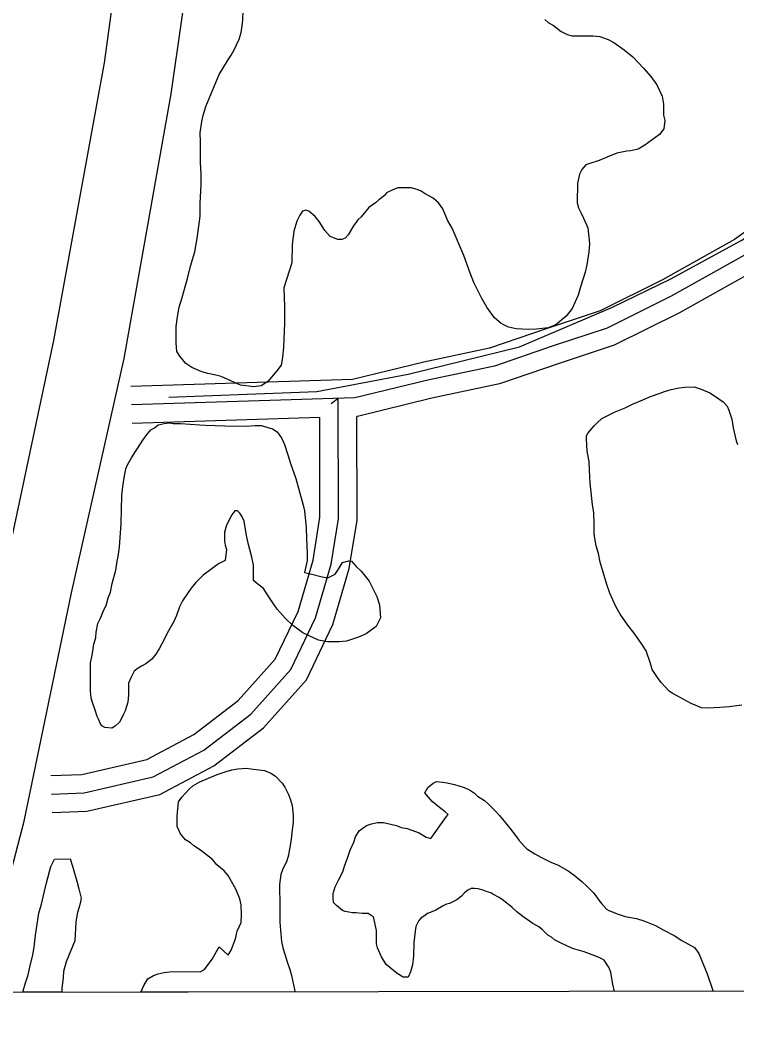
# Model space of a CAD drawing. Extents: x 3313442 to 3351311, y 721974 to 747360.
# Drawn here: x 3335731 to 3336312, y 727351 to 728165 of the extents above; entities that cross this region are included whole.
import ezdxf

# ---------------------------------------------------------------- set-up
doc = ezdxf.new("R2010")
doc.units = 0
for name, color, linetype in [('V-GRID-FRAM', 7, 'Continuous'), ('V-ROAD-CNTR', 7, 'Continuous'), ('V-SITE-VEGE', 7, 'Continuous'), ('V-TOPO-SHOR', 7, 'Continuous')]:
    doc.layers.add(name, color=color, linetype=linetype)

msp = doc.modelspace()

# ---------------------------------------------------------------- linework, layer by layer
at = {"layer": 'V-GRID-FRAM'}
msp.add_lwpolyline([(3317558.4, 745536.29), (3349036.99, 745582.07), (3349071.38, 727396.82), (3317576.91, 727351.01), (3317558.4, 745536.29)], dxfattribs=at)
at = {"layer": 'V-ROAD-CNTR'}
for points in [[(3335836.02, 730538.08), (3335836.62, 730526.23), (3335856.86, 730108.86), (3335866.83, 729769.9), (3335876.74, 729361.95), (3335887.55, 729144.95), (3335876.79, 728926.35), (3335860.59, 728742.98), (3335848.63, 728523.7), (3335827.55, 728336.02), (3335799.38, 728130.47), (3335758.38, 727905.41), (3335700.45, 727634.19), (3335637.64, 727380.12)], [(3335699.05, 727380.21), (3335734.56, 727515.94), (3335772.94, 727700.94), (3335815.55, 727890.84), (3335853.58, 728105.38), (3335880.4, 728291.83), (3335903.38, 728524.23), (3335925.73, 728740.77), (3335941.57, 729045.42), (3335950.46, 729350.61), (3335950.31, 729634.62), (3335944.57, 729886.72), (3335937.15, 730132.19)], [(3336380.32, 728037.34), (3336310.25, 727987.27), (3336251.74, 727954.59), (3336201.27, 727929.48), (3336157.63, 727915.01), (3336111.67, 727899.29), (3336058.34, 727887.93), (3336000.58, 727873.92), (3335821.15, 727868.25)], [(3336318.3, 727974.59), (3336258.74, 727941.32), (3336207, 727915.58), (3336162.42, 727900.8), (3336115.67, 727884.81), (3336061.67, 727873.31), (3336002.61, 727858.98), (3335821.63, 727853.25)], [(3336338.2, 727970.37), (3336326.34, 727961.9), (3336265.74, 727928.05), (3336212.73, 727901.67), (3336167.21, 727886.58), (3336119.68, 727870.32), (3336065, 727858.68), (3336004.63, 727844.04), (3336004.05, 727844.02)], [(3335756.81, 727538.04), (3335783.33, 727539.07), (3335839.12, 727551.89), (3335880.17, 727573.55), (3335918.27, 727602.75), (3335950.62, 727638.85), (3335970.59, 727680.7), (3335983.31, 727724.18), (3335989.29, 727761.06), (3335989, 727858.55), (3335983.23, 727854.28)], [(3335756.23, 727553.03), (3335781.34, 727554), (3335833.85, 727566.07), (3335872.05, 727586.23), (3335908.04, 727613.8), (3335938.01, 727647.26), (3335956.53, 727686.07), (3335968.65, 727727.5), (3335974.29, 727762.24), (3335974.05, 727843.07)], [(3335757.4, 727523.05), (3335785.31, 727524.14), (3335844.39, 727537.71), (3335888.29, 727560.88), (3335928.51, 727591.7), (3335963.23, 727630.45), (3335984.65, 727675.33), (3335997.97, 727720.87), (3336004.29, 727759.87), (3336004.05, 727844.02)], [(3335974.05, 727843.07), (3335822.1, 727838.26)], [(3335974.09, 727828.85), (3335974.09, 727828.85)]]:
    msp.add_lwpolyline(points, dxfattribs=at)
at = {"layer": 'V-SITE-VEGE'}
for p, q in [((3335877.06, 727547.92), (3335890.99, 727553.79)), ((3335890.99, 727553.79), (3335898.31, 727556.19)), ((3335898.31, 727556.19), (3335902.84, 727557.57)), ((3335902.84, 727557.57), (3335907.71, 727558.6)), ((3335907.71, 727558.6), (3335914.67, 727558.92)), ((3335914.67, 727558.92), (3335918.15, 727558.56)), ((3335918.15, 727558.56), (3335929.28, 727557.13)), ((3335929.28, 727557.13), (3335934.49, 727555.03)), ((3335934.49, 727555.03), (3335938.31, 727552.58)), ((3335871.13, 727544.81), (3335877.06, 727547.92)), ((3335938.31, 727552.58), (3335943.51, 727546.99)), ((3335943.51, 727546.99), (3335945.93, 727543.51)), ((3336061.8, 727543.46), (3336065.99, 727546.92)), ((3336065.99, 727546.92), (3336068.77, 727548.31)), ((3336068.77, 727548.31), (3336073.64, 727547.59)), ((3336073.64, 727547.59), (3336077.47, 727547.23)), ((3336077.47, 727547.23), (3336083.38, 727545.82)), ((3336083.38, 727545.82), (3336090.33, 727543.7)), ((3335862.4, 727535.44), (3335868.33, 727542.03)), ((3335868.33, 727542.03), (3335871.13, 727544.81)), ((3335945.93, 727543.51), (3335948.7, 727537.58)), ((3335948.7, 727537.58), (3335950.42, 727533.4)), ((3336059.35, 727538.94), (3336061.8, 727543.46)), ((3336065.24, 727531.96), (3336059.35, 727538.94)), ((3336090.33, 727543.7), (3336093.8, 727542.31)), ((3336093.8, 727542.31), (3336096.23, 727540.9)), ((3336096.23, 727540.9), (3336099.36, 727538.8)), ((3336099.36, 727538.8), (3336101.79, 727536.36)), ((3335858.52, 727520.15), (3335859.6, 727531.63)), ((3335859.6, 727531.63), (3335862.4, 727535.44)), ((3335950.42, 727533.4), (3335951.8, 727528.87)), ((3336069.75, 727528.12), (3336065.24, 727531.96)), ((3336101.79, 727536.36), (3336107.69, 727532.86)), ((3336107.69, 727532.86), (3336110.46, 727530.07)), ((3336110.46, 727530.07), (3336116.36, 727524.48)), ((3335951.8, 727528.87), (3335952.46, 727520.87)), ((3335952.46, 727520.87), (3335952.45, 727515.65)), ((3336075.65, 727523.58), (3336069.75, 727528.12)), ((3336078.08, 727521.48), (3336075.65, 727523.58)), ((3336076.68, 727519.74), (3336078.08, 727521.48)), ((3336116.36, 727524.48), (3336119.83, 727520.64)), ((3335858.49, 727511.8), (3335858.52, 727520.15)), ((3335952.45, 727515.65), (3335951.37, 727506.6)), ((3336006.01, 727508.16), (3336011.94, 727512.66)), ((3336011.94, 727512.66), (3336016.12, 727514.04)), ((3336016.12, 727514.04), (3336020.99, 727515.07)), ((3336020.99, 727515.07), (3336025.86, 727515.05)), ((3336025.86, 727515.05), (3336032.81, 727513.29)), ((3336032.81, 727513.29), (3336036.29, 727512.58)), ((3336064.09, 727502.04), (3336076.68, 727519.74)), ((3336119.83, 727520.64), (3336128.14, 727510.52)), ((3335861.25, 727505.87), (3335858.49, 727511.8)), ((3335865.41, 727500.99), (3335861.25, 727505.87)), ((3335951.37, 727506.6), (3335951.01, 727501.39)), ((3336003.2, 727503.3), (3336006.01, 727508.16)), ((3336036.29, 727512.58), (3336040.11, 727510.82)), ((3336040.11, 727510.82), (3336044.98, 727510.11)), ((3336044.98, 727510.11), (3336054.71, 727506.6)), ((3336054.71, 727506.6), (3336060.27, 727503.1)), ((3336128.14, 727510.52), (3336132.65, 727504.59)), ((3336132.65, 727504.59), (3336135.42, 727500.75)), ((3335869.23, 727498.54), (3335865.41, 727500.99)), ((3335872, 727496.09), (3335869.23, 727498.54)), ((3335951.01, 727501.39), (3335949.94, 727494.78)), ((3335998.65, 727492.52), (3336001.8, 727499.13)), ((3336001.8, 727499.13), (3336003.2, 727503.3)), ((3336060.27, 727503.1), (3336064.09, 727502.04)), ((3336135.42, 727500.75), (3336139.92, 727495.52)), ((3335877.56, 727492.59), (3335872, 727496.09)), ((3335887.28, 727484.9), (3335877.56, 727492.59)), ((3335948.88, 727488.52), (3335947.47, 727484)), ((3335949.23, 727492), (3335948.88, 727488.52)), ((3335949.94, 727494.78), (3335949.23, 727492)), ((3335996.89, 727486.96), (3335998.65, 727492.52)), ((3336139.92, 727495.52), (3336142, 727493.77)), ((3336142, 727493.77), (3336148.25, 727489.58)), ((3336148.25, 727489.58), (3336153.11, 727486.78)), ((3335756.08, 727479.44), (3335759.23, 727485.34)), ((3335759.23, 727485.34), (3335771.76, 727485.65)), ((3335771.76, 727485.65), (3335773.83, 727479.73)), ((3335890.74, 727480.72), (3335887.28, 727484.9)), ((3335896.64, 727475.83), (3335890.74, 727480.72)), ((3335947.47, 727484), (3335943.96, 727476.71)), ((3335994.08, 727479.67), (3335996.89, 727486.96)), ((3336153.11, 727486.78), (3336161.45, 727482.92)), ((3336161.45, 727482.92), (3336167.35, 727480.46)), ((3336167.35, 727480.46), (3336175.35, 727475.91)), ((3335752.56, 727466.23), (3335756.08, 727479.44)), ((3335773.83, 727479.73), (3335777.27, 727467.54)), ((3335899.76, 727471.99), (3335896.64, 727475.83)), ((3335906.33, 727460.48), (3335899.76, 727471.99)), ((3335942.56, 727472.89), (3335941.49, 727464.89)), ((3335943.96, 727476.71), (3335942.56, 727472.89)), ((3335989.17, 727468.2), (3335992.67, 727475.15)), ((3335992.67, 727475.15), (3335994.08, 727479.67)), ((3336175.35, 727475.91), (3336180.2, 727472.42)), ((3336180.2, 727472.42), (3336186.45, 727467.17)), ((3335751.14, 727459.28), (3335752.56, 727466.23)), ((3335777.27, 727467.54), (3335778.98, 727461.27)), ((3335941.49, 727464.89), (3335941.47, 727458.97)), ((3335986.71, 727462.99), (3335989.17, 727468.2)), ((3336186.45, 727467.17), (3336190.61, 727463.33)), ((3335748.67, 727448.84), (3335751.14, 727459.28)), ((3335778.98, 727461.27), (3335780.7, 727453.61)), ((3335909.44, 727453.17), (3335906.33, 727460.48)), ((3335941.47, 727458.97), (3335941.79, 727452.71)), ((3335984.94, 727453.95), (3335984.95, 727457.43)), ((3335984.95, 727457.43), (3335986.71, 727462.99)), ((3336091.08, 727457.76), (3336088.98, 727455.33)), ((3336094.22, 727460.18), (3336091.08, 727457.76)), ((3336096.66, 727461.57), (3336094.22, 727460.18)), ((3336099.44, 727461.56), (3336096.66, 727461.57)), ((3336102.57, 727461.2), (3336099.44, 727461.56)), ((3336106.4, 727460.14), (3336102.57, 727461.2)), ((3336108.83, 727459.09), (3336106.4, 727460.14)), ((3336112.65, 727458.04), (3336108.83, 727459.09)), ((3336114.39, 727456.99), (3336112.65, 727458.04)), ((3336119.6, 727454.18), (3336114.39, 727456.99)), ((3336190.61, 727463.33), (3336195.81, 727458.1)), ((3336195.81, 727458.1), (3336197.89, 727455.65)), ((3336197.89, 727455.65), (3336200.31, 727452.17)), ((3335746.56, 727441.55), (3335748.67, 727448.84)), ((3335779.99, 727449.43), (3335777.52, 727441.09)), ((3335780.7, 727453.61), (3335779.99, 727449.43)), ((3335910.46, 727448.29), (3335909.44, 727453.17)), ((3335910.78, 727440.29), (3335910.46, 727448.29)), ((3335941.79, 727452.71), (3335941.73, 727434.27)), ((3335985.28, 727450.12), (3335984.94, 727453.95)), ((3335987.71, 727447.68), (3335985.28, 727450.12)), ((3335992.56, 727443.83), (3335987.71, 727447.68)), ((3336076.78, 727448.76), (3336073.99, 727447.38)), ((3336079.22, 727449.45), (3336076.78, 727448.76)), ((3336085.15, 727452.21), (3336079.22, 727449.45)), ((3336088.98, 727455.33), (3336085.15, 727452.21)), ((3336123.07, 727451.74), (3336119.6, 727454.18)), ((3336130.01, 727446.15), (3336123.07, 727451.74)), ((3336200.31, 727452.17), (3336202.39, 727449.38)), ((3336202.39, 727449.38), (3336206.55, 727444.84)), ((3335743.71, 727423.81), (3335746.56, 727441.55)), ((3335777.52, 727441.09), (3335776.45, 727434.14)), ((3335910.41, 727434.02), (3335910.78, 727440.29)), ((3335994.65, 727442.78), (3335992.56, 727443.83)), ((3336000.56, 727441.72), (3335994.65, 727442.78)), ((3336003.34, 727441.71), (3336000.56, 727441.72)), ((3336008.56, 727441.34), (3336003.34, 727441.71)), ((3336013.43, 727441.33), (3336008.56, 727441.34)), ((3336015.86, 727439.58), (3336013.43, 727441.33)), ((3336017.6, 727438.53), (3336015.86, 727439.58)), ((3336059.01, 727439.43), (3336056.21, 727437.7)), ((3336061.45, 727441.16), (3336059.01, 727439.43)), ((3336064.93, 727442.54), (3336061.45, 727441.16)), ((3336068.07, 727443.92), (3336064.93, 727442.54)), ((3336073.99, 727447.38), (3336068.07, 727443.92)), ((3336133.83, 727442.65), (3336130.01, 727446.15)), ((3336138.68, 727438.81), (3336133.83, 727442.65)), ((3336206.55, 727444.84), (3336208.29, 727443.79)), ((3336208.29, 727443.79), (3336215.93, 727440.63)), ((3336215.93, 727440.63), (3336221.49, 727438.87)), ((3335776.45, 727434.14), (3335775.71, 727419.18)), ((3335907.26, 727427.08), (3335910.41, 727434.02)), ((3335941.73, 727434.27), (3335942.4, 727427.65)), ((3336019.99, 727427.39), (3336017.6, 727438.53)), ((3336054.47, 727435.62), (3336052.02, 727430.76)), ((3336056.21, 727437.7), (3336054.47, 727435.62)), ((3336146.67, 727433.21), (3336138.68, 727438.81)), ((3336151.53, 727430.41), (3336146.67, 727433.21)), ((3336221.49, 727438.87), (3336230.88, 727437.1)), ((3336230.88, 727437.1), (3336236.79, 727435.34)), ((3336236.79, 727435.34), (3336246.17, 727431.48)), ((3336246.17, 727431.48), (3336252.42, 727427.98)), ((3335742.64, 727414.07), (3335743.71, 727423.81)), ((3335905.84, 727420.82), (3335907.26, 727427.08)), ((3335942.4, 727427.65), (3335943.07, 727418.6)), ((3336019.96, 727416.6), (3336019.99, 727427.39)), ((3336051.31, 727426.93), (3336050.23, 727417.89)), ((3336052.02, 727430.76), (3336051.31, 727426.93)), ((3336154.65, 727427.97), (3336151.53, 727430.41)), ((3336158.81, 727423.78), (3336154.65, 727427.97)), ((3336161.94, 727422.03), (3336158.81, 727423.78)), ((3336252.42, 727427.98), (3336261.8, 727423.08)), ((3336261.8, 727423.08), (3336267.01, 727419.58)), ((3335775.71, 727419.18), (3335768.69, 727402.15)), ((3335902.33, 727411.44), (3335905.84, 727420.82)), ((3335943.07, 727418.6), (3335944.1, 727413.38)), ((3336020.99, 727413.46), (3336019.96, 727416.6)), ((3336050.23, 727417.89), (3336050.19, 727406.76)), ((3336164.37, 727419.93), (3336161.94, 727422.03)), ((3336169.23, 727417.48), (3336164.37, 727419.93)), ((3336178.96, 727412.92), (3336169.23, 727417.48)), ((3336267.01, 727419.58), (3336277.77, 727413.63)), ((3335739.1, 727397.73), (3335741.57, 727407.81)), ((3335741.57, 727407.81), (3335742.64, 727414.07)), ((3335887, 727404.18), (3335892.6, 727414.25)), ((3335892.6, 727414.25), (3335899.89, 727407.62)), ((3335899.89, 727407.62), (3335902.33, 727411.44)), ((3335944.1, 727413.38), (3335946.16, 727407.46)), ((3335946.16, 727407.46), (3335947.54, 727402.93)), ((3336024.1, 727406.15), (3336020.99, 727413.46)), ((3336188.34, 727410.11), (3336178.96, 727412.92)), ((3336199.11, 727406.24), (3336188.34, 727410.11)), ((3336277.77, 727413.63), (3336281.24, 727408.74)), ((3336281.24, 727408.74), (3336288.14, 727392.37)), ((3335768.69, 727402.15), (3335766.58, 727394.16)), ((3335880.71, 727395.85), (3335887, 727404.18)), ((3335947.54, 727402.93), (3335949.95, 727395.96)), ((3336027.9, 727399.87), (3336024.1, 727406.15)), ((3336036.92, 727392.53), (3336027.9, 727399.87)), ((3336049.13, 727399.8), (3336047.71, 727393.89)), ((3336050.19, 727406.76), (3336049.13, 727399.8)), ((3336201.54, 727405.19), (3336199.11, 727406.24)), ((3336204.67, 727403.44), (3336201.54, 727405.19)), ((3336208.48, 727397.16), (3336204.67, 727403.44)), ((3335735.58, 727385.22), (3335737.69, 727391.47)), ((3335737.69, 727391.47), (3335739.1, 727397.73)), ((3335766.58, 727394.16), (3335766.21, 727389.29)), ((3335834.75, 727388.36), (3335839.29, 727391.12)), ((3335839.29, 727391.12), (3335843.12, 727392.5)), ((3335843.12, 727392.5), (3335847.99, 727393.53)), ((3335847.99, 727393.53), (3335854.6, 727394.2)), ((3335854.6, 727394.2), (3335877.22, 727394.13)), ((3335877.22, 727394.13), (3335880.71, 727395.85)), ((3335949.95, 727395.96), (3335951.32, 727391.09)), ((3335951.32, 727391.09), (3335953.72, 727379.6)), ((3336041.78, 727389.73), (3336036.92, 727392.53)), ((3336047.71, 727393.89), (3336045.61, 727389.72)), ((3336209.85, 727393.33), (3336208.48, 727397.16)), ((3336211.56, 727383.93), (3336209.85, 727393.33)), ((3336288.14, 727392.37), (3336292.62, 727378.78)), ((3335733.82, 727378.61), (3335735.58, 727385.22)), ((3335766.21, 727389.29), (3335765.14, 727380.59)), ((3335829.06, 727377.55), (3335831.95, 727383.5)), ((3335831.95, 727383.5), (3335834.75, 727388.36)), ((3336045.61, 727389.72), (3336041.78, 727389.73)), ((3336212.95, 727378.11), (3336211.56, 727383.93)), ((3335733.38, 727377.42), (3335733.82, 727378.61)), ((3335765.13, 727377.46), (3335733.38, 727377.42)), ((3335765.14, 727380.59), (3335765.13, 727377.46)), ((3335954.01, 727377.74), (3335829.06, 727377.55)), ((3335953.72, 727379.6), (3335954.01, 727377.74)), ((3336292.66, 727378.23), (3336212.95, 727378.11)), ((3336292.62, 727378.78), (3336292.66, 727378.23))]:
    msp.add_line(p, q, dxfattribs=at)
for points in [[(3335909.82, 727869.31), (3335894.19, 727876.32), (3335890.02, 727877.38), (3335883.41, 727878.79), (3335878.54, 727880.2), (3335870.55, 727883.71), (3335865.69, 727886.85), (3335860.84, 727892.78), (3335858.42, 727896.62), (3335857.75, 727903.58), (3335857.79, 727916.81), (3335858.86, 727924.81), (3335860.28, 727932.45), (3335862.74, 727940.45), (3335865.21, 727950.18), (3335866.97, 727955.74), (3335869.44, 727965.82), (3335872.96, 727977.3), (3335874.74, 727988.08), (3335877.24, 728006.16), (3335877.27, 728016.6), (3335878.02, 728031.91), (3335878.05, 728039.91), (3335877.39, 728050), (3335877.44, 728066.35), (3335877.12, 728073.66), (3335878.54, 728083.05), (3335879.6, 728087.92), (3335881.72, 728095.22), (3335892.59, 728120.93), (3335899.24, 728132.04), (3335902.39, 728136.55), (3335904.49, 728140.37), (3335908.7, 728149.75), (3335910.45, 728154.96), (3335911.17, 728160.53), (3335911.88, 728165.05), (3335911.91, 728173.05)], [(3336156.49, 728165.6), (3336159.26, 728163.16), (3336163.43, 728160.71), (3336169.68, 728155.82), (3336174.54, 728153.36), (3336178.36, 728152.31)], [(3336178.36, 728152.31), (3336195.76, 728152.25), (3336200.98, 728151.88), (3336207.93, 728149.42), (3336212.44, 728146.97), (3336220.77, 728141.03), (3336227.71, 728135.43), (3336236.38, 728126.01), (3336242.27, 728119.38), (3336247.12, 728112.75), (3336251.61, 728103.34), (3336252.63, 728097.08), (3336252.6, 728088.03), (3336253.63, 728083.85), (3336252.91, 728076.9), (3336249.42, 728072.38), (3336237.56, 728063.72), (3336231.98, 728060.61), (3336226.06, 728059.24), (3336222.93, 728058.9), (3336214.92, 728057.19), (3336207.6, 728054.44), (3336200.63, 728051.33), (3336192.27, 728048.57), (3336189.83, 728047.88), (3336186.34, 728044.07), (3336184.59, 728040.25), (3336182.82, 728032.95), (3336182.77, 728016.94), (3336183.8, 728013.11), (3336185.87, 728008.58), (3336187.95, 728004.74), (3336191.4, 727996.73), (3336192.75, 727984.2), (3336192.03, 727977.24), (3336190.6, 727966.81), (3336189.19, 727960.9), (3336185.67, 727949.78), (3336183.56, 727942.13), (3336178.65, 727931.36), (3336173.75, 727925.11), (3336165.38, 727918.19), (3336159.11, 727915.77), (3336149.71, 727914.76), (3336143.1, 727914.43), (3336133.36, 727914.82), (3336127.1, 727916.23), (3336121.2, 727919.38), (3336115.64, 727923.92), (3336109.41, 727932.64), (3336105.26, 727939.96), (3336099.04, 727952.51), (3336095.59, 727960.87), (3336090.76, 727974.46), (3336081.45, 727996.41), (3336077.64, 728003.04), (3336073.85, 728012.1), (3336070.38, 728016.98), (3336065.87, 728020.82), (3336059.62, 728024.33), (3336056.15, 728026.42), (3336053.02, 728027.83), (3336048.16, 728029.23), (3336037.37, 728029.27), (3336033.89, 728027.89), (3336028.31, 728025.13), (3336026.56, 728023.04), (3336022.02, 728019.58), (3336019.24, 728017.16), (3336014, 728013.35), (3336011.56, 728010.22), (3336007.71, 728005.71), (3336004.92, 728003.29), (3336001.43, 727998.43), (3335997.22, 727991.14), (3335994.78, 727988.36), (3335991.99, 727987.32), (3335988.86, 727987.34), (3335982.61, 727989.79), (3335978.1, 727994.68), (3335973.6, 728002), (3335970.48, 728005.84), (3335965.28, 728010.38), (3335962.85, 728011.08), (3335960.06, 728010.4), (3335957.96, 728006.93), (3335955.51, 728002.06), (3335953.05, 727994.07), (3335951.62, 727982.94), (3335951.57, 727968.33), (3335944.89, 727948.17), (3335945.53, 727932.86), (3335945.48, 727919.64), (3335944.72, 727900.15), (3335944, 727891.81), (3335942.93, 727885.55), (3335939.44, 727881.04), (3335932.1, 727872.36), (3335926.52, 727868.9), (3335920.6, 727867.88), (3335909.82, 727869.31)], [(3336316.03, 727610.08), (3336305.93, 727608.73), (3336298.27, 727608.06), (3336289.23, 727607.74), (3336283.31, 727607.76), (3336274.97, 727611.27), (3336269.07, 727614.77), (3336259.69, 727619.67), (3336257.26, 727621.42), (3336250.67, 727628.4), (3336247.91, 727632.59), (3336243.4, 727638.86), (3336242.03, 727643.74), (3336238.59, 727654.19), (3336235.12, 727659.42), (3336228.89, 727668.49), (3336223.7, 727674.77), (3336217.46, 727683.84), (3336214, 727690.11), (3336209.17, 727700.92), (3336206.76, 727707.89), (3336201.25, 727725.99), (3336199.89, 727732.96), (3336198.17, 727739.23), (3336196.46, 727748.63), (3336196.49, 727756.28), (3336196.17, 727766.03), (3336195.15, 727772.29), (3336194.14, 727782.73), (3336193.12, 727790.05), (3336192.81, 727800.83), (3336192.49, 727807.44), (3336190.78, 727815.8), (3336190.12, 727825.9), (3336190.12, 727828.33), (3336191.52, 727830.76), (3336196.42, 727836.31), (3336198.86, 727838.74), (3336202.7, 727842.2), (3336208.62, 727845.32), (3336213.5, 727847.73), (3336221.52, 727850.84), (3336227.44, 727853.95), (3336235.8, 727857.4), (3336242.08, 727860.16), (3336249.04, 727862.57), (3336253.57, 727864.3), (3336258.8, 727865.67), (3336265.41, 727867.04), (3336269.94, 727867.72), (3336277.59, 727868.04), (3336283.15, 727865.94), (3336290.1, 727863.13), (3336293.92, 727860.68), (3336300.87, 727855.79), (3336304.33, 727852.29), (3336305.71, 727849.16), (3336308.12, 727841.84), (3336309.14, 727834.88), (3336311.54, 727824.09), (3336312.58, 727821.3)], [(3335817.04, 727801.43), (3335818.44, 727804.9), (3335821.59, 727810.46), (3335824.74, 727815.67), (3335826.49, 727818.1), (3335830.69, 727824.69), (3335833.48, 727828.51), (3335837.32, 727833.02), (3335840.11, 727834.75), (3335843.25, 727837.18), (3335848.13, 727838.2), (3335852.65, 727838.88), (3335855.44, 727838.18), (3335861.35, 727838.16), (3335877, 727837.06), (3335881.53, 727837.04), (3335897.18, 727836.29), (3335914.58, 727836.23), (3335921.89, 727836.56), (3335926.76, 727836.54), (3335935.8, 727834.07), (3335939.62, 727831.63), (3335943.42, 727826.05), (3335945.49, 727821.17), (3335948.25, 727812.81), (3335950.31, 727805.84), (3335954.79, 727793.65), (3335960.63, 727772.06), (3335961.66, 727767.53), (3335963.01, 727753.61), (3335963.33, 727744.91), (3335963.98, 727733.07), (3335963.96, 727727.16), (3335962.2, 727719.86), (3335961.84, 727717.42), (3335966.71, 727716.36), (3335976.09, 727713.9), (3335980.62, 727713.19), (3335986.54, 727716.3), (3335989.33, 727720.11), (3335992.49, 727725.67)], [(3335992.49, 727725.67), (3335997.71, 727727.04), (3335999.8, 727726.69), (3336003.61, 727722.5), (3336007.77, 727718.66), (3336014.01, 727710.63), (3336020.23, 727698.08), (3336022.64, 727691.47), (3336023.3, 727680.68), (3336019.79, 727673.73), (3336011.77, 727667.84), (3336005.5, 727665.08), (3335995.75, 727661.98), (3335989.83, 727661.31), (3335980.44, 727661.34), (3335973.13, 727662.76), (3335960.28, 727668.72), (3335952.3, 727674.66), (3335946.06, 727680.59), (3335939.47, 727687.93), (3335937.05, 727691.41), (3335932.2, 727698.74), (3335928.39, 727704.67), (3335922.49, 727709.21), (3335920.41, 727710.95), (3335920.46, 727723.48), (3335919.08, 727730.09), (3335916.34, 727740.2), (3335914.62, 727747.51), (3335912.92, 727759), (3335910.85, 727763.18), (3335909.46, 727765.62), (3335907.38, 727767.37), (3335905.29, 727767.38), (3335902.85, 727764.25), (3335898.65, 727755.91), (3335896.89, 727750.35), (3335896.86, 727743.05), (3335897.55, 727739.57), (3335898.58, 727736.08), (3335897.5, 727727.39), (3335891.93, 727724.62), (3335879.72, 727715.27), (3335873.78, 727709.38), (3335869.94, 727704.87), (3335867.49, 727701.4), (3335862.95, 727694.45), (3335860.49, 727689.59), (3335858.03, 727682.64), (3335855.93, 727677.78), (3335850.33, 727668.4), (3335848.57, 727664.23), (3335846.12, 727659.71), (3335844.37, 727656.24), (3335841.22, 727651.38), (3335838.08, 727647.22), (3335833.19, 727643.41), (3335829.71, 727641.68), (3335826.92, 727639.95), (3335823.78, 727637.52), (3335820.98, 727632.31), (3335819.22, 727627.8), (3335819.19, 727618.4), (3335818.48, 727612.49), (3335816.36, 727605.54), (3335814.96, 727602.76), (3335813.21, 727598.59), (3335811.81, 727596.16), (3335808.32, 727593.04), (3335805.53, 727591.31), (3335799.96, 727592.02), (3335797.53, 727593.42), (3335796.15, 727595.52), (3335794.77, 727598.65), (3335793.73, 727600.74), (3335792.35, 727605.27), (3335789.6, 727612.94), (3335788.91, 727616.07), (3335788.24, 727621.64), (3335788.31, 727644.26), (3335789.37, 727649.12), (3335790.44, 727655.38), (3335790.8, 727658.51), (3335792.56, 727664.77), (3335792.92, 727669.29), (3335794.34, 727676.24), (3335796.44, 727680.42), (3335799.25, 727687.36), (3335801, 727690.83), (3335802.76, 727697.09), (3335804.51, 727701.61), (3335805.93, 727708.57), (3335808.75, 727719.34), (3335809.82, 727726.64), (3335810.88, 727730.47), (3335811.95, 727738.12), (3335813.06, 727757.25), (3335813.83, 727779.87), (3335814.55, 727787.17), (3335815.62, 727794.13), (3335817.04, 727801.43)]]:
    msp.add_lwpolyline(points, dxfattribs=at)
at = {"layer": 'V-TOPO-SHOR'}
msp.add_lwpolyline([(3335851.73, 727859.53), (3335971.8, 727864.15), (3336045.7, 727878.26), (3336135.85, 727900.33), (3336211.33, 727932.38), (3336258.53, 727955.34), (3336315.5, 727986.48), (3336380.32, 728028.86)], dxfattribs=at)

doc.saveas('drawing.dxf')
